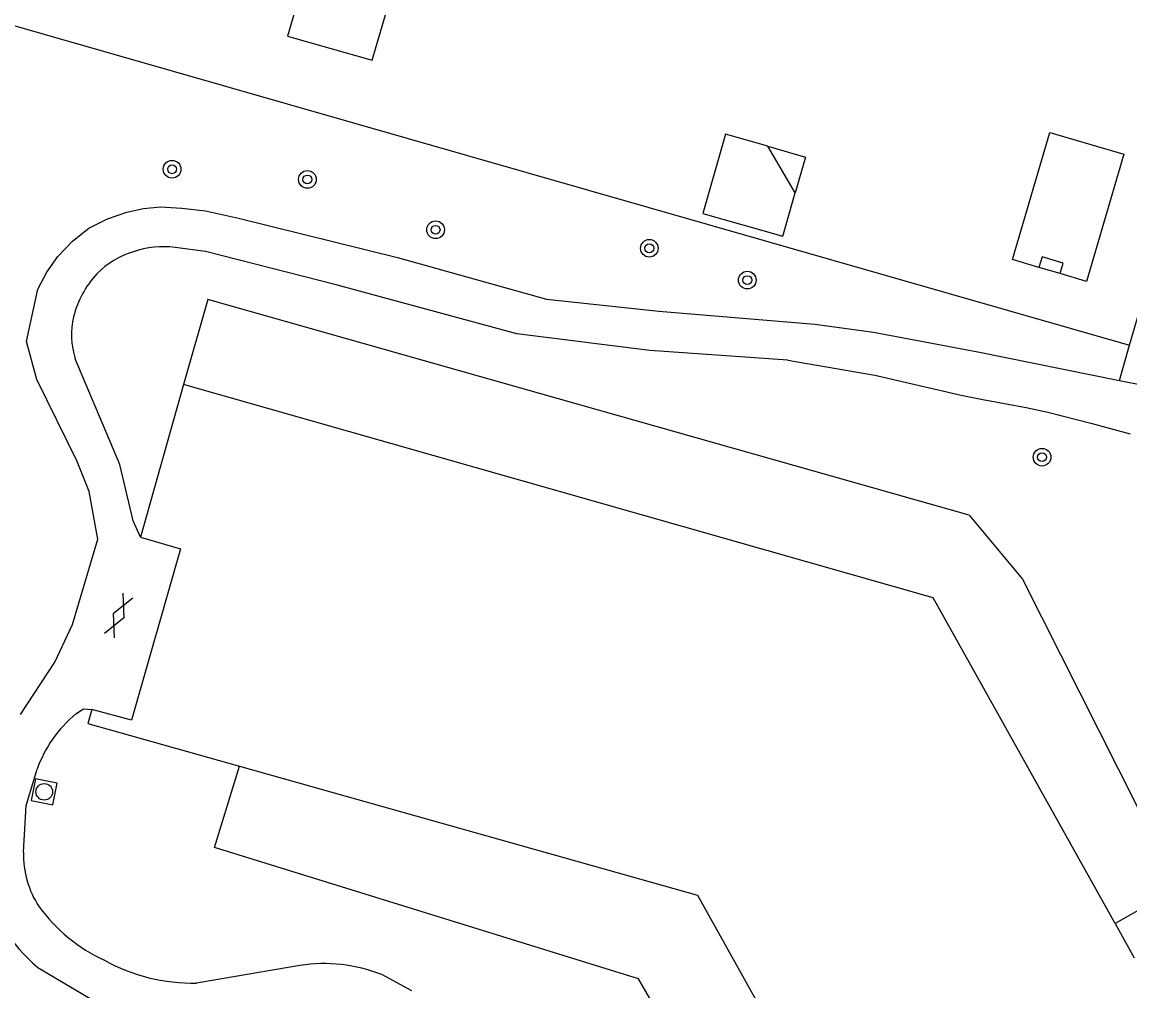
# Model space of a CAD drawing. Extents: x 128000 to 131008, y 398996 to 402500.
# Drawn here: x 128660 to 128710.1, y 399459.9 to 399503.7 of the extents above; entities that cross this region are included whole.
import ezdxf

# ---------------------------------------------------------------- set-up
doc = ezdxf.new("R2010")
doc.units = 0
for name, color, linetype in [('gg-afsc-hekwerk', 7, 'Continuous'), ('gg-bbg-bijgebouw', 7, 'Continuous'), ('gg-bbg-gedigitaliseerde bijgebouw', 7, 'Continuous'), ('gg-bbg-hoofdgebouw', 7, 'Continuous'), ('gg-bbg-luifel en loopbrug', 7, 'Continuous'), ('gg-bbg-onder overbouw', 7, 'Continuous'), ('gg-bbg-pand overbouw', 7, 'Continuous'), ('gg-knt-verharding', 7, 'Continuous'), ('gt-grn-groengrens', 7, 'Continuous'), ('gt-symb-boom', 7, 'Continuous'), ('gt-symb-gesloten verharding', 7, 'Continuous'), ('gt-symb-rioolschacht', 7, 'Continuous')]:
    doc.layers.add(name, color=color, linetype=linetype)

# ---------------------------------------------------------------- blocks, each defined once
blk = doc.blocks.new('gt0-RS')
at = {"layer": 'gt-symb-rioolschacht'}
blk.add_lwpolyline([(-0.5, -0.5), (0.5, -0.5), (0.5, 0.5), (-0.5, 0.5)], close=True, dxfattribs=at)
blk.add_circle((0, 0), 0.375, dxfattribs=at)
blk = doc.blocks.new('gt0-GESVH1')
at = {"layer": 'gt-symb-gesloten verharding'}
for p, q in [((-0.992, -0.261), (0.008, 0.239)), ((0.008, -0.261), (-0.992, 0.239)), ((0.008, 0.239), (1.008, -0.261)), ((1.008, 0.239), (0.008, -0.261))]:
    blk.add_line(p, q, dxfattribs=at)
blk = doc.blocks.new('gt0-BOOM')
at = {"layer": 'gt-symb-boom'}
for radius in [0.4, 0.2]:
    blk.add_circle((0, 0), radius, dxfattribs=at)

msp = doc.modelspace()

# ---------------------------------------------------------------- linework, layer by layer
at = {"layer": 'gg-afsc-hekwerk'}
for p, q in [((128658.43, 399503.891), (128672.009, 399500)), ((128672.009, 399500), (128710.127, 399489.077)), ((128710.127, 399489.077), (128713.28, 399500))]:
    msp.add_line(p, q, dxfattribs=at)
at = {"layer": 'gg-bbg-bijgebouw'}
msp.add_lwpolyline([(128673.984, 399509.768), (128672.03, 399503.072), (128675.862, 399501.974), (128677.816, 399508.669)], dxfattribs=at)
at = {"layer": 'gg-bbg-gedigitaliseerde bijgebouw'}
for p, q in [((128694.993, 399495.983), (128693.765, 399498.084)), ((128694.439, 399494.02), (128694.993, 399495.983))]:
    msp.add_line(p, q, dxfattribs=at)
for points in [[(128706.026, 399492.602), (128704.827, 399492.954), (128706.516, 399498.711), (128709.875, 399497.726), (128708.185, 399491.969), (128706.986, 399492.321)], [(128693.765, 399498.084), (128691.84, 399498.629), (128690.826, 399495.041), (128694.439, 399494.02)], [(128706.986, 399492.321), (128707.127, 399492.8), (128706.167, 399493.082), (128706.026, 399492.602)]]:
    msp.add_lwpolyline(points, dxfattribs=at)
at = {"layer": 'gg-bbg-hoofdgebouw'}
msp.add_line((128667.327, 399487.303), (128665.379, 399480.393), dxfattribs=at)
for points in [[(128709.469, 399462.922), (128701.236, 399477.652), (128667.327, 399487.303)], [(128665.379, 399480.393), (128667.181, 399479.87), (128664.969, 399472.119), (128663.177, 399472.598)], [(128663.177, 399472.598), (128662.997, 399471.966), (128669.857, 399470.032)], [(128669.857, 399470.032), (128690.578, 399464.192), (128701.447, 399444.701), (128700.557, 399444.191)]]:
    msp.add_lwpolyline(points, dxfattribs=at)
at = {"layer": 'gg-bbg-luifel en loopbrug'}
msp.add_line((128706.986, 399492.321), (128706.026, 399492.602), dxfattribs=at)
msp.add_lwpolyline([(128693.765, 399498.084), (128695.463, 399497.586), (128694.993, 399495.983)], dxfattribs=at)
at = {"layer": 'gg-bbg-onder overbouw'}
msp.add_line((128709.469, 399462.922), (128710.339, 399461.362), dxfattribs=at)
at = {"layer": 'gg-bbg-pand overbouw'}
msp.add_lwpolyline([(128712.587, 399461.172), (128711.1, 399463.832), (128709.469, 399462.922)], dxfattribs=at)
at = {"layer": 'gg-knt-verharding'}
for p, q in [((128709.673, 399487.489), (128710.747, 399487.273)), ((128672.592, 399461.014), (128667.91, 399460.212)), ((128677.652, 399459.867), (128676.294, 399460.602))]:
    msp.add_line(p, q, dxfattribs=at)
for points in [[(128659.941, 399472.373), (128661.496, 399474.741), (128662.293, 399476.451), (128663.443, 399480.307), (128663.047, 399482.459), (128662.504, 399483.824), (128660.684, 399487.531), (128660.215, 399489.257), (128660.734, 399491.616), (128661.134, 399492.39), (128661.64, 399493.1), (128662.293, 399493.793), (128663.043, 399494.379), (128663.876, 399494.802), (128664.76, 399495.105), (128665.517, 399495.273), (128666.288, 399495.349), (128667.247, 399495.287), (128668.311, 399495.164), (128669.805, 399494.832), (128677.012, 399493.051), (128683.745, 399491.164), (128688.827, 399490.625), (128695.891, 399490.041), (128698.549, 399489.666), (128703.259, 399488.781), (128709.673, 399487.489)], [(128694.672, 399488.403), (128688.429, 399488.845), (128682.402, 399489.597), (128674.225, 399491.813), (128668.31, 399493.316), (128666.941, 399493.504)], [(128665.379, 399480.393), (128665.052, 399481.131), (128664.437, 399483.69), (128662.424, 399488.469)], [(128694.672, 399488.403), (128698.609, 399487.721), (128702.511, 399486.825), (128703.484, 399486.624), (128705.443, 399486.257), (128706.432, 399486.046), (128708.377, 399485.551), (128710.153, 399485.072)], [(128662.453, 399472.396), (128662.804, 399472.635), (128663.177, 399472.598)], [(128660.083, 399466.138), (128660.21, 399468.256), (128660.699, 399469.895)], [(128660.734, 399460.921), (128663.507, 399459.273), (128665.295, 399458.597), (128666.747, 399458.367), (128669.075, 399458.541), (128672.515, 399459.141), (128673.54, 399459.177), (128674.554, 399459.027), (128675.599, 399458.665), (128676.566, 399458.13), (128677.394, 399457.439), (128678.122, 399456.644), (128678.49, 399456.128), (128678.79, 399455.57)]]:
    msp.add_lwpolyline(points, dxfattribs=at)
for centre, radius, start, end in [((128666.18, 399489.589), 3.89, 106.7931, 135.5515), ((128666.424, 399489.21), 4.325, 83.1332, 108.4384), ((128666.707, 399489.263), 4.497, 137.2871, 165.732), ((128665.841, 399489.556), 3.586, 166.8679, 197.6483), ((128666.068, 399467.995), 5.696, 129.402, 160.5125), ((128664.364, 399466.029), 4.283, 178.5375, 213.4023), ((128665.587, 399466.708), 7.552, 193.5112, 230.0117), ((128666.93, 399468.15), 7.6, 216.1043, 245.2029), ((128667.803, 399468.669), 8.458, 241.3054, 270.7256), ((128673.691, 399454.053), 7.047, 68.3246, 98.9746)]:
    msp.add_arc(centre, radius, start, end, dxfattribs=at)
at = {"layer": 'gt-grn-groengrens'}
for p, q in [((128709.673, 399487.489), (128710.127, 399489.077)), ((128702.877, 399481.388), (128705.276, 399478.501))]:
    msp.add_line(p, q, dxfattribs=at)
for points in [[(128702.877, 399481.388), (128668.416, 399491.148), (128667.327, 399487.303)], [(128705.276, 399478.501), (128713.085, 399463.041), (128711.598, 399462.18)], [(128698.041, 399442.912), (128687.916, 399460.407), (128668.718, 399466.352), (128669.857, 399470.032)]]:
    msp.add_lwpolyline(points, dxfattribs=at)

# ---------------------------------------------------------------- block references
at = {"layer": 'gt-symb-boom'}
for p in [(128666.806, 399497.044), (128672.928, 399496.583), (128678.728, 399494.305), (128688.399, 399493.467), (128692.831, 399492.027), (128706.167, 399484.015)]:
    msp.add_blockref('gt0-BOOM', p, dxfattribs=at)
at = {"layer": 'gt-symb-gesloten verharding', "rotation": 65.6129332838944}
msp.add_blockref('gt0-GESVH1', (128664.375, 399476.847), dxfattribs=at)
at = {"layer": 'gt-symb-rioolschacht', "rotation": 79.10581701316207}
msp.add_blockref('gt0-RS', (128661.02, 399468.874), dxfattribs=at)

doc.saveas('drawing.dxf')
